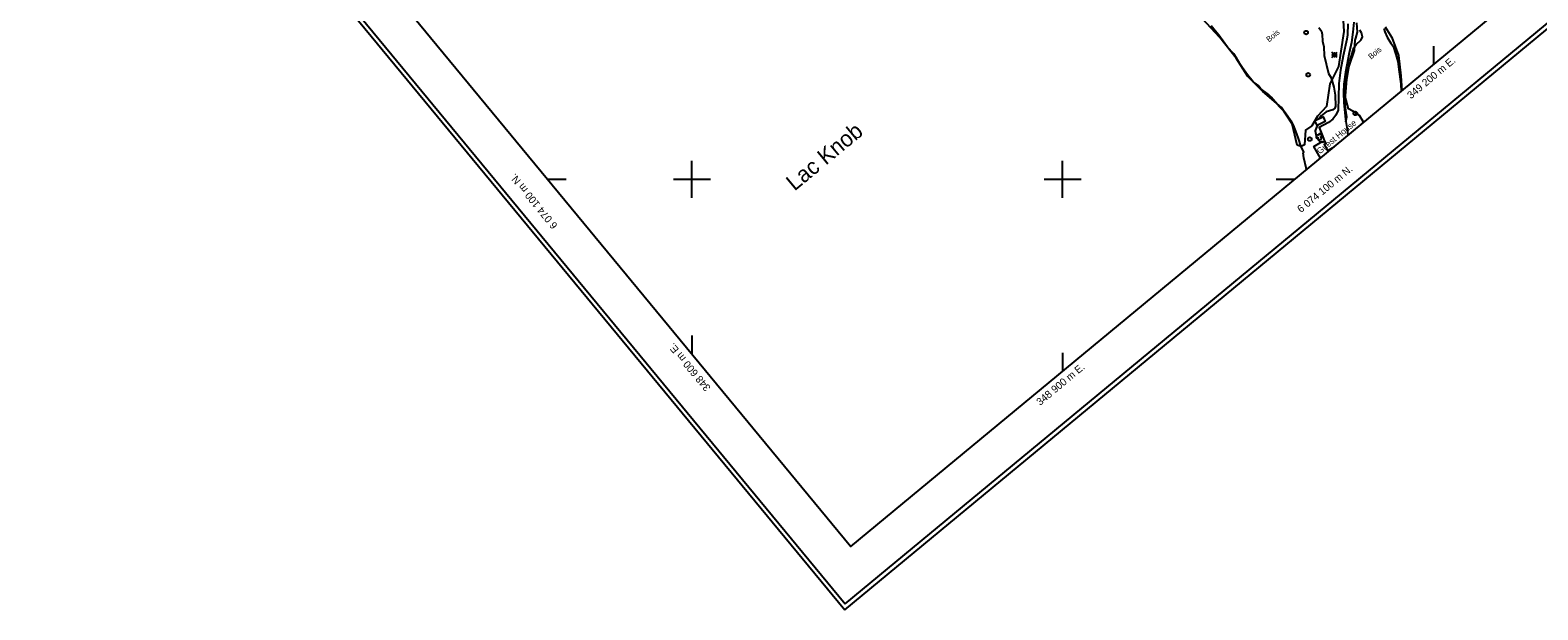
# Model space of a CAD drawing. Extents: x 347059 to 352153, y 6073752 to 6078601.
# Drawn here: x 348065 to 349284, y 6073752 to 6074221 of the extents above; entities that cross this region are included whole.
import ezdxf

# ---------------------------------------------------------------- set-up
doc = ezdxf.new("R2010")
doc.units = 0
for name, color, linetype in [('Level 19', 7, 'Continuous'), ('Level 2', 7, 'Continuous'), ('Level 31', 7, 'Continuous'), ('Level 36', 7, 'Continuous'), ('Level 4', 7, 'Continuous'), ('Level 44', 7, 'Continuous'), ('Level 60', 7, 'Continuous'), ('Level 61', 7, 'Continuous')]:
    doc.layers.add(name, color=color, linetype=linetype)

msp = doc.modelspace()

# ---------------------------------------------------------------- linework, layer by layer
at = {"layer": 'Level 19'}
for points in [[(349130.7, 6074225.8), (349130.4, 6074216.7), (349129.8, 6074213.4), (349127, 6074199.9), (349124.9, 6074188.3), (349123.5, 6074177.3), (349123.1, 6074166.2), (349123, 6074155.9), (349120.9, 6074151.9), (349118.5, 6074148.7), (349115.1, 6074145.9), (349107.5, 6074141.8), (349110.3, 6074135.1), (349111.8, 6074130.9)], [(349135.5, 6074227.1), (349134.9, 6074218.8), (349133.7, 6074210.6), (349131.8, 6074202.3), (349128.8, 6074186.6), (349127.5, 6074176.8), (349127.3, 6074170.1), (349127.5, 6074161.8), (349128.8, 6074148.4), (349130.2, 6074140.3), (349130.8, 6074135.5)]]:
    msp.add_lwpolyline(points, dxfattribs=at)
at = {"layer": 'Level 2'}
for points in [[(349107.2, 6074222.7), (349109.4, 6074219.7), (349110.1, 6074217.1), (349110.2, 6074211.6), (349111.2, 6074207.1), (349111.6, 6074200), (349115.1, 6074185.6), (349117.3, 6074181.9)], [(349128.9, 6074167.4), (349129.9, 6074181), (349132.4, 6074195.3), (349135.6, 6074206.2), (349137.5, 6074209), (349141.4, 6074212.6), (349142.5, 6074215.1), (349141.8, 6074218.3), (349140.5, 6074220.6)], [(349117.3, 6074181.9), (349119.3, 6074174.4), (349120.5, 6074168), (349120.8, 6074159), (349120.2, 6074157.4), (349118.5, 6074156.2), (349113.3, 6074154.5), (349109.2, 6074151.4), (349107.6, 6074149)], [(349129.1, 6074146.5), (349129.8, 6074150.6), (349128.5, 6074159.5), (349128.9, 6074167.5)], [(349106.2, 6074143.6), (349105.3, 6074142.1), (349104.4, 6074139.2), (349105.2, 6074135.2), (349106.7, 6074131.8), (349108.5, 6074129.9), (349108.6, 6074129.6)]]:
    msp.add_lwpolyline(points, dxfattribs=at)
at = {"layer": 'Level 31'}
for points in [[(349104, 6074147.4), (349110.7, 6074150.5), (349112.5, 6074146.6), (349105.9, 6074143.5), (349104, 6074147.4)], [(349108.6, 6074117.1), (349103.1, 6074126.4), (349110.1, 6074130.5), (349110.3, 6074130), (349111.8, 6074130.9), (349113, 6074129), (349111.5, 6074128.2), (349114.4, 6074123.2), (349119.9, 6074126.4)]]:
    msp.add_lwpolyline(points, dxfattribs=at)
at = {"layer": 'Level 36'}
for p, q in [((349122, 6074198.4), (349117.8, 6074202.7)), ((349117.8, 6074198.4), (349122, 6074202.7))]:
    msp.add_line(p, q, dxfattribs=at)
for centre in [(349097, 6074218.6), (349119.9, 6074200.6), (349098.7, 6074184.5), (349136.8, 6074153.2), (349099.9, 6074132.5)]:
    msp.add_circle(centre, 1.5, dxfattribs=at)
at = {"layer": 'Level 4'}
for points in [[(349097.4, 6074107.9), (349097, 6074109.2), (349095.1, 6074117.2), (349094.6, 6074121.3), (349095.2, 6074122.1), (349092.9, 6074126.3), (349090.8, 6074133), (349088.6, 6074139), (349086.7, 6074143.8), (349085.5, 6074146.1), (349079.5, 6074154.4), (349075.4, 6074158.6), (349068.7, 6074166.5), (349066.6, 6074168.5), (349060.3, 6074173.1), (349058.1, 6074175.7), (349056.6, 6074177.2), (349054.2, 6074178.9), (349049.6, 6074184.4), (349045.6, 6074190), (349043.4, 6074193.2), (349040.3, 6074198.4), (349038.5, 6074201.3), (349033.5, 6074206.8), (349026.4, 6074216.4), (349023.3, 6074220.1), (349020.2, 6074224.1)], [(349159.8, 6074222), (349160.8, 6074219.2), (349162.6, 6074214.8), (349165.6, 6074210.1)], [(349165.6, 6074210.1), (349167.4, 6074207.6), (349169.5, 6074200.9), (349171.2, 6074195.1), (349172.1, 6074188.7), (349173.5, 6074177.2), (349173.9, 6074171)]]:
    msp.add_lwpolyline(points, dxfattribs=at)
at = {"layer": 'Level 44'}
for points in [[(349126.3, 6074236.9), (349127.5, 6074219.4), (349125, 6074203.6), (349123.2, 6074191.1), (349116.2, 6074177.2), (349113.4, 6074158.8), (349106.3, 6074151.1), (349101.7, 6074143.2), (349096.5, 6074139.8), (349095.7, 6074127.8), (349093, 6074126.6), (349089.8, 6074127.6), (349085.7, 6074144.7), (349077.1, 6074158.1), (349062, 6074171), (349049.7, 6074183), (349040.4, 6074198), (349027.3, 6074214.6), (349012.8, 6074230.1)], [(349142.9, 6074145.5), (349143.1, 6074146.6), (349140.1, 6074151.5), (349134.7, 6074155.1), (349131.2, 6074156.9), (349128.6, 6074166.8), (349128.3, 6074179.8), (349132.2, 6074192.2), (349136.1, 6074204), (349136.8, 6074212.4), (349137.3, 6074214.2), (349138.6, 6074218.9), (349137.9, 6074226.5)], [(349161, 6074223.3), (349166.3, 6074214.7), (349171.7, 6074200), (349173.6, 6074183.5), (349174.5, 6074171.6)]]:
    msp.add_lwpolyline(points, dxfattribs=at)
for centre, start, end in [((349106.7, 6074134.4), 44.1154, 269.804), ((349108, 6074135.2), 282.2692, 149.7263), ((349108, 6074133.6), 166.9369, 29.6212)]:
    msp.add_arc(centre, 1.57, start, end, dxfattribs=at)
at = {"layer": 'Level 60'}
for p, q in [((349200, 6074207.6), (349200, 6074192.6)), ((348483.1, 6074100), (348498.2, 6074100)), ((349072.8, 6074100), (349087.9, 6074100)), ((348600, 6073973.6), (348600, 6073958.6)), ((348900, 6073959.7), (348900, 6073944.7))]:
    msp.add_line(p, q, dxfattribs=at)
msp.add_lwpolyline([(347109.9, 6075761.8), (348728.5, 6073803), (351407.2, 6076016.5), (349788.6, 6077975.3)], close=True, dxfattribs=at)
for points in [[(348723.7, 6073751.9), (352153.4, 6076586)], [(348724.1, 6073756.6), (352148.7, 6076586.4)], [(347058.8, 6075766.7), (348723.7, 6073751.9)], [(347063.5, 6075766.2), (348724.1, 6073756.6)]]:
    msp.add_lwpolyline(points, dxfattribs=at)
at = {"layer": 'Level 61'}
for p, q in [((348600, 6074085), (348600, 6074115)), ((348900, 6074085), (348900, 6074115)), ((348585, 6074100), (348615, 6074100)), ((348885, 6074100), (348915, 6074100))]:
    msp.add_line(p, q, dxfattribs=at)

# ---------------------------------------------------------------- texts
at = {"layer": 'Level 31'}
msp.add_text('Guest House', height=5, rotation=39.3712, dxfattribs=at).set_placement((349108.1, 6074120))
at = {"layer": 'Level 4'}
msp.add_text('Lac Knob', height=13, rotation=39.618, dxfattribs=at).set_placement((348683, 6074090))
at = {"layer": 'Level 44'}
for p in [(349067, 6074210.6), (349149.5, 6074196.7)]:
    msp.add_text('Bois', height=4.5, rotation=39.568, dxfattribs=at).set_placement(p)
at = {"layer": 'Level 61'}
for s, rotation, p in [('349 200 m E. ', 39.813, (349181.8, 6074164.6)), ('6 074 100 m N.', 129.3644, (348491.7, 6074062.8)), ('6 074 100 m N.', 39.3644, (349092.8, 6074072.6)), ('348 600 m E. ', 129.813, (348615.6, 6073931.6)), ('348 900 m E. ', 39.813, (348881.8, 6073916.7))]:
    msp.add_text(s, height=6, rotation=rotation, dxfattribs=at).set_placement(p)

doc.saveas('drawing.dxf')
